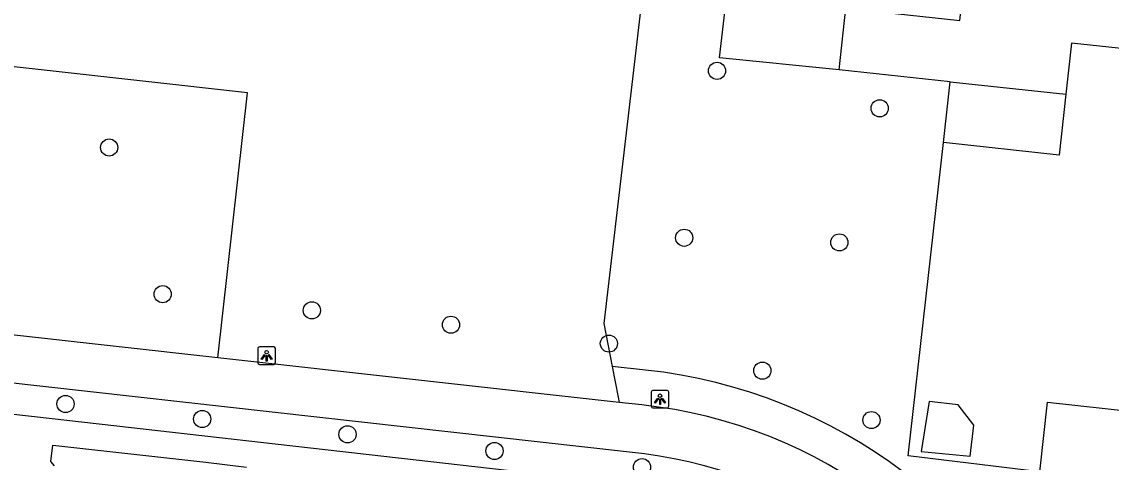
# Model space of a CAD drawing. Extents: x 162026 to 163499, y 387297 to 388169.
# Drawn here: x 162124.6 to 162186.6, y 387675.7 to 387700.8 of the extents above; entities that cross this region are included whole.
import ezdxf

# ---------------------------------------------------------------- set-up
doc = ezdxf.new("R2010")
doc.units = 0
for name, color, linetype in [('IMGEO_Boom', 7, 'Continuous'), ('IMGEO_Fietspad_gesloten', 7, 'Continuous'), ('IMGEO_Groenvoorziening', 7, 'Continuous'), ('IMGEO_Lichtpunt', 7, 'Continuous'), ('IMGEO_Pand', 7, 'Continuous'), ('IMGEO_Voetpad_open', 7, 'Continuous')]:
    doc.layers.add(name, color=color, linetype=linetype)

msp = doc.modelspace()

# ---------------------------------------------------------------- linework, layer by layer
at = {"layer": 'IMGEO_Boom'}
for centre in [(162164.197, 387698.025), (162173.459, 387695.89), (162129.585, 387693.65), (162162.328, 387688.506), (162171.165, 387688.24), (162132.635, 387685.291), (162141.127, 387684.366), (162149.048, 387683.545), (162158.041, 387682.471), (162166.778, 387680.93), (162127.102, 387679.028), (162134.883, 387678.169), (162172.989, 387678.109), (162143.16, 387677.296), (162151.525, 387676.346), (162159.928, 387675.421)]:
    msp.add_circle(centre, 0.489, dxfattribs=at)
at = {"layer": 'IMGEO_Fietspad_gesloten'}
for points in [[(162135.777, 387681.66), (162105.96, 387684.981)], [(162159.206, 387676.275), (162105.607, 387682.293)], [(162158.632, 387679.114), (162135.777, 387681.66)], [(162159.919, 387678.971), (162158.632, 387679.114)]]:
    msp.add_lwpolyline(points, dxfattribs=at)
for centre, radius, start, end in [((162156.99, 387651.577), 27.55, 21.87099, 83.89677), ((162156.956, 387651.708), 24.669, 22.06831, 84.76689)]:
    msp.add_arc(centre, radius, start, end, dxfattribs=at)
at = {"layer": 'IMGEO_Groenvoorziening'}
for points in [[(162147.51, 387716.031), (162148.945, 387715.744), (162151.671, 387715.2), (162152.726, 387715.076), (162153.664, 387714.86), (162154.574, 387714.547), (162155.446, 387714.141), (162156.271, 387713.645), (162157.04, 387713.066), (162157.744, 387712.41), (162158.375, 387711.684), (162158.927, 387710.896), (162159.394, 387710.054), (162159.77, 387709.169), (162160.052, 387708.248), (162160.236, 387707.304), (162160.32, 387706.345), (162160.303, 387705.383), (162157.746, 387683.61), (162158.227, 387681.171)], [(162171.154, 387698.087), (162164.333, 387698.759), (162165.595, 387709.554), (162166.286, 387709.462), (162166.956, 387715.2)], [(162135.777, 387681.66), (162137.462, 387696.78), (162107.644, 387700.101)], [(162182.577, 387675.161), (162175.073, 387676.073), (162177.095, 387693.938)], [(162158.227, 387681.171), (162158.573, 387679.418), (162158.632, 387679.114)], [(162160.132, 387680.96), (162158.227, 387681.171)]]:
    msp.add_lwpolyline(points, dxfattribs=at)
msp.add_arc((162156.989, 387651.577), 29.551, 21.87119, 83.89452, dxfattribs=at)
at = {"layer": 'IMGEO_Lichtpunt'}
for p, q in [((162138.051, 387682.184), (162138.051, 387681.377)), ((162138.051, 387682.184), (162138.051, 387681.377)), ((162138.953, 387682.279), (162138.145, 387682.279)), ((162138.953, 387682.279), (162138.145, 387682.279)), ((162139.047, 387681.377), (162139.047, 387682.184)), ((162139.047, 387681.377), (162139.047, 387682.184)), ((162138.145, 387681.283), (162138.953, 387681.283)), ((162138.145, 387681.283), (162138.953, 387681.283)), ((162160.455, 387679.702), (162160.455, 387678.895)), ((162160.455, 387679.702), (162160.455, 387678.895)), ((162161.357, 387679.797), (162160.549, 387679.797)), ((162161.357, 387679.797), (162160.549, 387679.797)), ((162161.451, 387678.895), (162161.451, 387679.702)), ((162161.451, 387678.895), (162161.451, 387679.702)), ((162160.549, 387678.801), (162161.357, 387678.801)), ((162160.549, 387678.801), (162161.357, 387678.801))]:
    msp.add_line(p, q, dxfattribs=at)
for points in [[(162138.425, 387681.848), (162138.464, 387681.82), (162138.276, 387681.558), (162138.238, 387681.585), (162138.425, 387681.848)], [(162138.527, 387681.8), (162138.574, 387681.8), (162138.574, 387681.478), (162138.527, 387681.478), (162138.527, 387681.8)], [(162138.637, 387681.82), (162138.675, 387681.847), (162138.862, 387681.585), (162138.823, 387681.557), (162138.637, 387681.82)], [(162160.829, 387679.366), (162160.868, 387679.338), (162160.68, 387679.076), (162160.642, 387679.103), (162160.829, 387679.366)], [(162160.931, 387679.318), (162160.978, 387679.318), (162160.978, 387678.996), (162160.931, 387678.996), (162160.931, 387679.318)], [(162161.041, 387679.338), (162161.079, 387679.365), (162161.266, 387679.103), (162161.227, 387679.075), (162161.041, 387679.338)]]:
    msp.add_lwpolyline(points, dxfattribs=at)
for centre in [(162138.55, 387681.982), (162160.954, 387679.5)]:
    msp.add_circle(centre, 0.0994, dxfattribs=at)
for centre, start, end in [((162138.145, 387682.184), 90, 180), ((162138.145, 387682.184), 90, 180), ((162138.953, 387682.184), 0, 90), ((162138.953, 387682.184), 0, 90), ((162138.145, 387681.377), 180, 270), ((162138.145, 387681.377), 180, 270), ((162138.953, 387681.377), 270, 0), ((162138.953, 387681.377), 270, 360), ((162160.549, 387679.702), 90, 180), ((162160.549, 387679.702), 90, 180), ((162161.357, 387679.702), 0, 90), ((162161.357, 387679.702), 0, 90), ((162160.549, 387678.895), 180, 270), ((162160.549, 387678.895), 180, 270), ((162161.357, 387678.895), 270, 0), ((162161.357, 387678.895), 270, 360)]:
    msp.add_arc(centre, 0.0946, start, end, dxfattribs=at)
at = {"layer": 'IMGEO_Pand'}
for points in [[(162171.154, 387698.087), (162171.533, 387701.59), (162178.016, 387700.889), (162178.707, 387707.274), (162181.769, 387706.943)], [(162190.985, 387705.945), (162190.912, 387705.271), (162191.534, 387705.204), (162191.824, 387704.398), (162191.479, 387701.207), (162191.023, 387700.482), (162190.402, 387700.549), (162190.231, 387698.968), (162184.373, 387699.601), (162184.059, 387696.699)], [(162177.47, 387697.404), (162171.154, 387698.087)], [(162177.095, 387693.938), (162177.47, 387697.404)], [(162177.47, 387697.404), (162184.059, 387696.699)], [(162184.059, 387696.699), (162183.684, 387693.225), (162177.095, 387693.938)], [(162182.577, 387675.161), (162183.011, 387679.133), (162189.758, 387678.395), (162190.52, 387685.365)], [(162178.615, 387676.047), (162178.813, 387677.82), (162177.933, 387678.984), (162176.28, 387679.163), (162175.817, 387676.319), (162178.615, 387676.047)]]:
    msp.add_lwpolyline(points, dxfattribs=at)
at = {"layer": 'IMGEO_Voetpad_open'}
for points in [[(162105.439, 387680.558), (162106.116, 387680.474), (162126.346, 387678.207), (162159.943, 387674.378)], [(162126.471, 387675.498), (162126.257, 387675.744), (162126.381, 387676.687), (162135.089, 387675.71), (162137.401, 387675.431)]]:
    msp.add_lwpolyline(points, dxfattribs=at)

doc.saveas('drawing.dxf')
